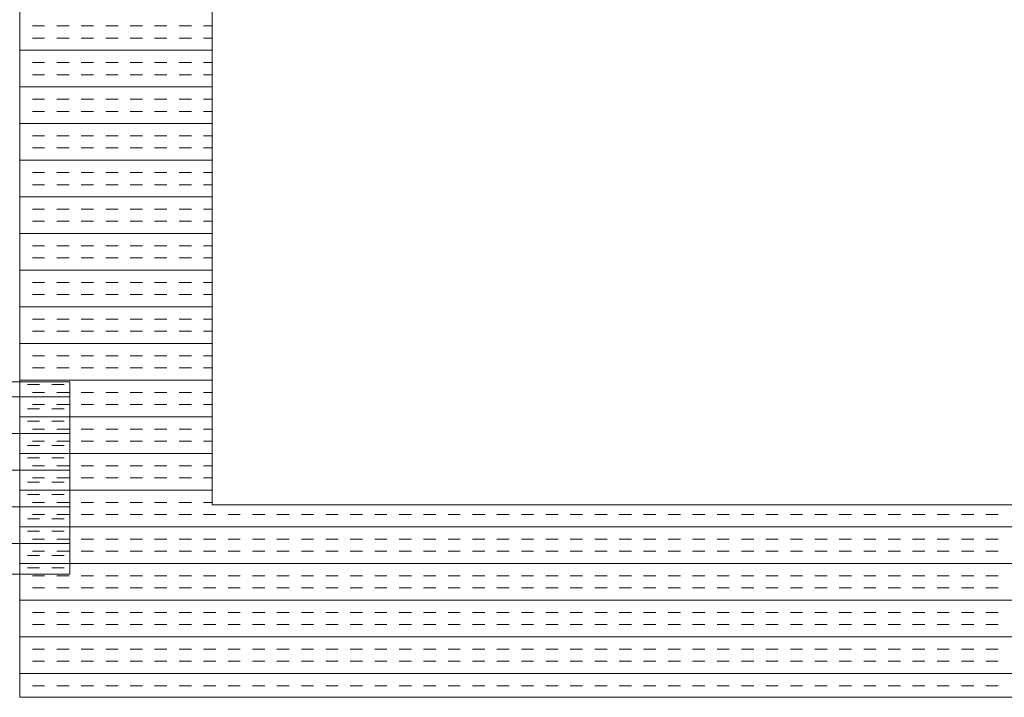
# Model space of a CAD drawing. Extents: x 3940905 to 4145695, y 925352 to 1109797.
# Tile 599 of 656: x 4013860 to 4014116, y 1099952 to 1100128. Entities that reach past the tile are written whole.
import ezdxf

# ---------------------------------------------------------------- set-up
doc = ezdxf.new("R2010")
doc.units = 0
doc.header["$LTSCALE"] = 750
doc.header["$MEASUREMENT"] = 0
doc.layers.add('CKD Equipments', color=252, linetype='CONTINUOUS', lineweight=0)

msp = doc.modelspace()

# ---------------------------------------------------------------- linework, layer by layer
at = {"layer": 'CKD Equipments'}
for p, q in [((4013860.36, 1100651.64), (4013860.36, 1099951.64)), ((4013910.36, 1100601.64), (4013910.36, 1100001.64)), ((4013873.36, 1100033.64), (4013273.36, 1100033.64)), ((4013873.36, 1099983.64), (4013873.36, 1100033.64)), ((4013910.36, 1100001.64), (4014628.36, 1100001.64)), ((4013273.36, 1099983.64), (4013873.36, 1099983.64)), ((4013860.36, 1099951.64), (4014678.36, 1099951.64))]:
    msp.add_line(p, q, dxfattribs=at)
at = {"layer": 'CKD Equipments', "color": 4, "linetype": 'Continuous'}
for p, q in [((4013860.49, 1100126.11), (4013860.36, 1100126.11)), ((4013866.84, 1100126.11), (4013863.66, 1100126.11)), ((4013873.19, 1100126.11), (4013870.01, 1100126.11)), ((4013879.54, 1100126.11), (4013876.36, 1100126.11)), ((4013885.89, 1100126.11), (4013882.71, 1100126.11)), ((4013892.24, 1100126.11), (4013889.06, 1100126.11)), ((4013898.59, 1100126.11), (4013895.41, 1100126.11)), ((4013904.94, 1100126.11), (4013901.76, 1100126.11)), ((4013910.36, 1100126.11), (4013908.11, 1100126.11)), ((4013860.49, 1100122.93), (4013860.36, 1100122.93)), ((4013866.84, 1100122.93), (4013863.66, 1100122.93)), ((4013873.19, 1100122.93), (4013870.01, 1100122.93)), ((4013879.54, 1100122.93), (4013876.36, 1100122.93)), ((4013885.89, 1100122.93), (4013882.71, 1100122.93)), ((4013892.24, 1100122.93), (4013889.06, 1100122.93)), ((4013898.59, 1100122.93), (4013895.41, 1100122.93)), ((4013904.94, 1100122.93), (4013901.76, 1100122.93)), ((4013910.36, 1100122.93), (4013908.11, 1100122.93)), ((4013910.36, 1100119.76), (4013860.36, 1100119.76)), ((4013860.49, 1100116.58), (4013860.36, 1100116.58)), ((4013866.84, 1100116.58), (4013863.66, 1100116.58)), ((4013873.19, 1100116.58), (4013870.01, 1100116.58)), ((4013879.54, 1100116.58), (4013876.36, 1100116.58)), ((4013885.89, 1100116.58), (4013882.71, 1100116.58)), ((4013892.24, 1100116.58), (4013889.06, 1100116.58)), ((4013898.59, 1100116.58), (4013895.41, 1100116.58)), ((4013904.94, 1100116.58), (4013901.76, 1100116.58)), ((4013910.36, 1100116.58), (4013908.11, 1100116.58)), ((4013860.49, 1100113.41), (4013860.36, 1100113.41)), ((4013866.84, 1100113.41), (4013863.66, 1100113.41)), ((4013873.19, 1100113.41), (4013870.01, 1100113.41)), ((4013879.54, 1100113.41), (4013876.36, 1100113.41)), ((4013885.89, 1100113.41), (4013882.71, 1100113.41)), ((4013892.24, 1100113.41), (4013889.06, 1100113.41)), ((4013898.59, 1100113.41), (4013895.41, 1100113.41)), ((4013904.94, 1100113.41), (4013901.76, 1100113.41)), ((4013910.36, 1100113.41), (4013908.11, 1100113.41)), ((4013910.36, 1100110.23), (4013860.36, 1100110.23)), ((4013860.49, 1100107.06), (4013860.36, 1100107.06)), ((4013866.84, 1100107.06), (4013863.66, 1100107.06)), ((4013873.19, 1100107.06), (4013870.01, 1100107.06)), ((4013879.54, 1100107.06), (4013876.36, 1100107.06)), ((4013885.89, 1100107.06), (4013882.71, 1100107.06)), ((4013892.24, 1100107.06), (4013889.06, 1100107.06)), ((4013898.59, 1100107.06), (4013895.41, 1100107.06)), ((4013904.94, 1100107.06), (4013901.76, 1100107.06)), ((4013910.36, 1100107.06), (4013908.11, 1100107.06)), ((4013860.49, 1100103.88), (4013860.36, 1100103.88)), ((4013866.84, 1100103.88), (4013863.66, 1100103.88)), ((4013873.19, 1100103.88), (4013870.01, 1100103.88)), ((4013879.54, 1100103.88), (4013876.36, 1100103.88)), ((4013885.89, 1100103.88), (4013882.71, 1100103.88)), ((4013892.24, 1100103.88), (4013889.06, 1100103.88)), ((4013898.59, 1100103.88), (4013895.41, 1100103.88)), ((4013904.94, 1100103.88), (4013901.76, 1100103.88)), ((4013910.36, 1100103.88), (4013908.11, 1100103.88)), ((4013910.36, 1100100.71), (4013860.36, 1100100.71)), ((4013860.49, 1100097.53), (4013860.36, 1100097.53)), ((4013866.84, 1100097.53), (4013863.66, 1100097.53)), ((4013873.19, 1100097.53), (4013870.01, 1100097.53)), ((4013879.54, 1100097.53), (4013876.36, 1100097.53)), ((4013885.89, 1100097.53), (4013882.71, 1100097.53)), ((4013892.24, 1100097.53), (4013889.06, 1100097.53)), ((4013898.59, 1100097.53), (4013895.41, 1100097.53)), ((4013904.94, 1100097.53), (4013901.76, 1100097.53)), ((4013910.36, 1100097.53), (4013908.11, 1100097.53)), ((4013860.49, 1100094.36), (4013860.36, 1100094.36)), ((4013866.84, 1100094.36), (4013863.66, 1100094.36)), ((4013873.19, 1100094.36), (4013870.01, 1100094.36)), ((4013879.54, 1100094.36), (4013876.36, 1100094.36)), ((4013885.89, 1100094.36), (4013882.71, 1100094.36)), ((4013892.24, 1100094.36), (4013889.06, 1100094.36)), ((4013898.59, 1100094.36), (4013895.41, 1100094.36)), ((4013904.94, 1100094.36), (4013901.76, 1100094.36)), ((4013910.36, 1100094.36), (4013908.11, 1100094.36)), ((4013910.36, 1100091.18), (4013860.36, 1100091.18)), ((4013860.49, 1100088.01), (4013860.36, 1100088.01)), ((4013866.84, 1100088.01), (4013863.66, 1100088.01)), ((4013873.19, 1100088.01), (4013870.01, 1100088.01)), ((4013879.54, 1100088.01), (4013876.36, 1100088.01)), ((4013885.89, 1100088.01), (4013882.71, 1100088.01)), ((4013892.24, 1100088.01), (4013889.06, 1100088.01)), ((4013898.59, 1100088.01), (4013895.41, 1100088.01)), ((4013904.94, 1100088.01), (4013901.76, 1100088.01)), ((4013910.36, 1100088.01), (4013908.11, 1100088.01)), ((4013860.49, 1100084.83), (4013860.36, 1100084.83)), ((4013866.84, 1100084.83), (4013863.66, 1100084.83)), ((4013873.19, 1100084.83), (4013870.01, 1100084.83)), ((4013879.54, 1100084.83), (4013876.36, 1100084.83)), ((4013885.89, 1100084.83), (4013882.71, 1100084.83)), ((4013892.24, 1100084.83), (4013889.06, 1100084.83)), ((4013898.59, 1100084.83), (4013895.41, 1100084.83)), ((4013904.94, 1100084.83), (4013901.76, 1100084.83)), ((4013910.36, 1100084.83), (4013908.11, 1100084.83)), ((4013910.36, 1100081.66), (4013860.36, 1100081.66)), ((4013860.49, 1100078.48), (4013860.36, 1100078.48)), ((4013866.84, 1100078.48), (4013863.66, 1100078.48)), ((4013873.19, 1100078.48), (4013870.01, 1100078.48)), ((4013879.54, 1100078.48), (4013876.36, 1100078.48)), ((4013885.89, 1100078.48), (4013882.71, 1100078.48)), ((4013892.24, 1100078.48), (4013889.06, 1100078.48)), ((4013898.59, 1100078.48), (4013895.41, 1100078.48)), ((4013904.94, 1100078.48), (4013901.76, 1100078.48)), ((4013910.36, 1100078.48), (4013908.11, 1100078.48)), ((4013860.49, 1100075.31), (4013860.36, 1100075.31)), ((4013866.84, 1100075.31), (4013863.66, 1100075.31)), ((4013873.19, 1100075.31), (4013870.01, 1100075.31)), ((4013879.54, 1100075.31), (4013876.36, 1100075.31)), ((4013885.89, 1100075.31), (4013882.71, 1100075.31)), ((4013892.24, 1100075.31), (4013889.06, 1100075.31)), ((4013898.59, 1100075.31), (4013895.41, 1100075.31)), ((4013904.94, 1100075.31), (4013901.76, 1100075.31)), ((4013910.36, 1100075.31), (4013908.11, 1100075.31)), ((4013910.36, 1100072.13), (4013860.36, 1100072.13)), ((4013860.49, 1100068.96), (4013860.36, 1100068.96)), ((4013866.84, 1100068.96), (4013863.66, 1100068.96)), ((4013873.19, 1100068.96), (4013870.01, 1100068.96)), ((4013879.54, 1100068.96), (4013876.36, 1100068.96)), ((4013885.89, 1100068.96), (4013882.71, 1100068.96)), ((4013892.24, 1100068.96), (4013889.06, 1100068.96)), ((4013898.59, 1100068.96), (4013895.41, 1100068.96)), ((4013904.94, 1100068.96), (4013901.76, 1100068.96)), ((4013910.36, 1100068.96), (4013908.11, 1100068.96)), ((4013860.49, 1100065.78), (4013860.36, 1100065.78)), ((4013866.84, 1100065.78), (4013863.66, 1100065.78)), ((4013873.19, 1100065.78), (4013870.01, 1100065.78)), ((4013879.54, 1100065.78), (4013876.36, 1100065.78)), ((4013885.89, 1100065.78), (4013882.71, 1100065.78)), ((4013892.24, 1100065.78), (4013889.06, 1100065.78)), ((4013898.59, 1100065.78), (4013895.41, 1100065.78)), ((4013904.94, 1100065.78), (4013901.76, 1100065.78)), ((4013910.36, 1100065.78), (4013908.11, 1100065.78)), ((4013910.36, 1100062.61), (4013860.36, 1100062.61)), ((4013860.49, 1100059.43), (4013860.36, 1100059.43)), ((4013866.84, 1100059.43), (4013863.66, 1100059.43)), ((4013873.19, 1100059.43), (4013870.01, 1100059.43)), ((4013879.54, 1100059.43), (4013876.36, 1100059.43)), ((4013885.89, 1100059.43), (4013882.71, 1100059.43)), ((4013892.24, 1100059.43), (4013889.06, 1100059.43)), ((4013898.59, 1100059.43), (4013895.41, 1100059.43)), ((4013904.94, 1100059.43), (4013901.76, 1100059.43)), ((4013910.36, 1100059.43), (4013908.11, 1100059.43)), ((4013860.49, 1100056.26), (4013860.36, 1100056.26)), ((4013866.84, 1100056.26), (4013863.66, 1100056.26)), ((4013873.19, 1100056.26), (4013870.01, 1100056.26)), ((4013879.54, 1100056.26), (4013876.36, 1100056.26)), ((4013885.89, 1100056.26), (4013882.71, 1100056.26)), ((4013892.24, 1100056.26), (4013889.06, 1100056.26)), ((4013898.59, 1100056.26), (4013895.41, 1100056.26)), ((4013904.94, 1100056.26), (4013901.76, 1100056.26)), ((4013910.36, 1100056.26), (4013908.11, 1100056.26)), ((4013910.36, 1100053.08), (4013860.36, 1100053.08)), ((4013860.49, 1100049.91), (4013860.36, 1100049.91)), ((4013866.84, 1100049.91), (4013863.66, 1100049.91)), ((4013873.19, 1100049.91), (4013870.01, 1100049.91)), ((4013879.54, 1100049.91), (4013876.36, 1100049.91)), ((4013885.89, 1100049.91), (4013882.71, 1100049.91)), ((4013892.24, 1100049.91), (4013889.06, 1100049.91)), ((4013898.59, 1100049.91), (4013895.41, 1100049.91)), ((4013904.94, 1100049.91), (4013901.76, 1100049.91)), ((4013910.36, 1100049.91), (4013908.11, 1100049.91)), ((4013860.49, 1100046.73), (4013860.36, 1100046.73)), ((4013866.84, 1100046.73), (4013863.66, 1100046.73)), ((4013873.19, 1100046.73), (4013870.01, 1100046.73)), ((4013879.54, 1100046.73), (4013876.36, 1100046.73)), ((4013885.89, 1100046.73), (4013882.71, 1100046.73)), ((4013892.24, 1100046.73), (4013889.06, 1100046.73)), ((4013898.59, 1100046.73), (4013895.41, 1100046.73)), ((4013904.94, 1100046.73), (4013901.76, 1100046.73)), ((4013910.36, 1100046.73), (4013908.11, 1100046.73)), ((4013910.36, 1100043.56), (4013860.36, 1100043.56)), ((4013860.49, 1100040.38), (4013860.36, 1100040.38)), ((4013866.84, 1100040.38), (4013863.66, 1100040.38)), ((4013873.19, 1100040.38), (4013870.01, 1100040.38)), ((4013879.54, 1100040.38), (4013876.36, 1100040.38)), ((4013885.89, 1100040.38), (4013882.71, 1100040.38)), ((4013892.24, 1100040.38), (4013889.06, 1100040.38)), ((4013898.59, 1100040.38), (4013895.41, 1100040.38)), ((4013904.94, 1100040.38), (4013901.76, 1100040.38)), ((4013910.36, 1100040.38), (4013908.11, 1100040.38)), ((4013860.49, 1100037.21), (4013860.36, 1100037.21)), ((4013866.84, 1100037.21), (4013863.66, 1100037.21)), ((4013873.19, 1100037.21), (4013870.01, 1100037.21)), ((4013879.54, 1100037.21), (4013876.36, 1100037.21)), ((4013885.89, 1100037.21), (4013882.71, 1100037.21)), ((4013892.24, 1100037.21), (4013889.06, 1100037.21)), ((4013898.59, 1100037.21), (4013895.41, 1100037.21)), ((4013904.94, 1100037.21), (4013901.76, 1100037.21)), ((4013910.36, 1100037.21), (4013908.11, 1100037.21)), ((4013910.36, 1100034.03), (4013860.36, 1100034.03)), ((4013860.49, 1100030.86), (4013860.36, 1100030.86)), ((4013865.54, 1100032.91), (4013862.36, 1100032.91)), ((4013866.84, 1100030.86), (4013863.66, 1100030.86)), ((4013871.89, 1100032.91), (4013868.71, 1100032.91)), ((4013873.19, 1100030.86), (4013870.01, 1100030.86)), ((4013879.54, 1100030.86), (4013876.36, 1100030.86)), ((4013885.89, 1100030.86), (4013882.71, 1100030.86)), ((4013892.24, 1100030.86), (4013889.06, 1100030.86)), ((4013898.59, 1100030.86), (4013895.41, 1100030.86)), ((4013904.94, 1100030.86), (4013901.76, 1100030.86)), ((4013910.36, 1100030.86), (4013908.11, 1100030.86)), ((4013873.36, 1100029.73), (4013273.36, 1100029.73)), ((4013860.49, 1100027.68), (4013860.36, 1100027.68)), ((4013865.54, 1100026.56), (4013862.36, 1100026.56)), ((4013866.84, 1100027.68), (4013863.66, 1100027.68)), ((4013871.89, 1100026.56), (4013868.71, 1100026.56)), ((4013873.19, 1100027.68), (4013870.01, 1100027.68)), ((4013879.54, 1100027.68), (4013876.36, 1100027.68)), ((4013885.89, 1100027.68), (4013882.71, 1100027.68)), ((4013892.24, 1100027.68), (4013889.06, 1100027.68)), ((4013898.59, 1100027.68), (4013895.41, 1100027.68)), ((4013904.94, 1100027.68), (4013901.76, 1100027.68)), ((4013910.36, 1100027.68), (4013908.11, 1100027.68)), ((4013910.36, 1100024.51), (4013860.36, 1100024.51)), ((4013865.54, 1100023.38), (4013862.36, 1100023.38)), ((4013871.89, 1100023.38), (4013868.71, 1100023.38)), ((4013860.49, 1100021.33), (4013860.36, 1100021.33)), ((4013866.84, 1100021.33), (4013863.66, 1100021.33)), ((4013873.19, 1100021.33), (4013870.01, 1100021.33)), ((4013879.54, 1100021.33), (4013876.36, 1100021.33)), ((4013885.89, 1100021.33), (4013882.71, 1100021.33)), ((4013892.24, 1100021.33), (4013889.06, 1100021.33)), ((4013898.59, 1100021.33), (4013895.41, 1100021.33)), ((4013904.94, 1100021.33), (4013901.76, 1100021.33)), ((4013910.36, 1100021.33), (4013908.11, 1100021.33)), ((4013873.36, 1100020.21), (4013273.36, 1100020.21)), ((4013860.49, 1100018.16), (4013860.36, 1100018.16)), ((4013866.84, 1100018.16), (4013863.66, 1100018.16)), ((4013873.19, 1100018.16), (4013870.01, 1100018.16)), ((4013879.54, 1100018.16), (4013876.36, 1100018.16)), ((4013885.89, 1100018.16), (4013882.71, 1100018.16)), ((4013892.24, 1100018.16), (4013889.06, 1100018.16)), ((4013898.59, 1100018.16), (4013895.41, 1100018.16)), ((4013904.94, 1100018.16), (4013901.76, 1100018.16)), ((4013910.36, 1100018.16), (4013908.11, 1100018.16)), ((4013865.54, 1100017.03), (4013862.36, 1100017.03)), ((4013871.89, 1100017.03), (4013868.71, 1100017.03)), ((4013910.36, 1100014.98), (4013860.36, 1100014.98)), ((4013865.54, 1100013.86), (4013862.36, 1100013.86)), ((4013871.89, 1100013.86), (4013868.71, 1100013.86)), ((4013873.36, 1100010.68), (4013273.36, 1100010.68)), ((4013860.49, 1100011.81), (4013860.36, 1100011.81)), ((4013866.84, 1100011.81), (4013863.66, 1100011.81)), ((4013873.19, 1100011.81), (4013870.01, 1100011.81)), ((4013879.54, 1100011.81), (4013876.36, 1100011.81)), ((4013885.89, 1100011.81), (4013882.71, 1100011.81)), ((4013892.24, 1100011.81), (4013889.06, 1100011.81)), ((4013898.59, 1100011.81), (4013895.41, 1100011.81)), ((4013904.94, 1100011.81), (4013901.76, 1100011.81)), ((4013910.36, 1100011.81), (4013908.11, 1100011.81)), ((4013860.49, 1100008.63), (4013860.36, 1100008.63)), ((4013866.84, 1100008.63), (4013863.66, 1100008.63)), ((4013873.19, 1100008.63), (4013870.01, 1100008.63)), ((4013879.54, 1100008.63), (4013876.36, 1100008.63)), ((4013885.89, 1100008.63), (4013882.71, 1100008.63)), ((4013892.24, 1100008.63), (4013889.06, 1100008.63)), ((4013898.59, 1100008.63), (4013895.41, 1100008.63)), ((4013904.94, 1100008.63), (4013901.76, 1100008.63)), ((4013910.36, 1100008.63), (4013908.11, 1100008.63)), ((4013910.36, 1100005.46), (4013860.36, 1100005.46)), ((4013865.54, 1100007.51), (4013862.36, 1100007.51)), ((4013871.89, 1100007.51), (4013868.71, 1100007.51)), ((4013865.54, 1100004.33), (4013862.36, 1100004.33)), ((4013871.89, 1100004.33), (4013868.71, 1100004.33)), ((4013873.36, 1100001.16), (4013273.36, 1100001.16)), ((4013860.49, 1100002.28), (4013860.36, 1100002.28)), ((4013866.84, 1100002.28), (4013863.66, 1100002.28)), ((4013873.19, 1100002.28), (4013870.01, 1100002.28)), ((4013879.54, 1100002.28), (4013876.36, 1100002.28)), ((4013885.89, 1100002.28), (4013882.71, 1100002.28)), ((4013892.24, 1100002.28), (4013889.06, 1100002.28)), ((4013898.59, 1100002.28), (4013895.41, 1100002.28)), ((4013904.94, 1100002.28), (4013901.76, 1100002.28)), ((4013910.36, 1100002.28), (4013908.11, 1100002.28)), ((4013860.49, 1099999.11), (4013860.36, 1099999.11)), ((4013865.54, 1099997.98), (4013862.36, 1099997.98)), ((4013866.84, 1099999.11), (4013863.66, 1099999.11)), ((4013871.89, 1099997.98), (4013868.71, 1099997.98)), ((4013873.19, 1099999.11), (4013870.01, 1099999.11)), ((4013879.54, 1099999.11), (4013876.36, 1099999.11)), ((4013885.89, 1099999.11), (4013882.71, 1099999.11)), ((4013892.24, 1099999.11), (4013889.06, 1099999.11)), ((4013898.59, 1099999.11), (4013895.41, 1099999.11)), ((4013904.94, 1099999.11), (4013901.76, 1099999.11)), ((4013911.29, 1099999.11), (4013908.11, 1099999.11)), ((4013917.64, 1099999.11), (4013914.46, 1099999.11)), ((4013923.99, 1099999.11), (4013920.81, 1099999.11)), ((4013930.34, 1099999.11), (4013927.16, 1099999.11)), ((4013936.69, 1099999.11), (4013933.51, 1099999.11)), ((4013943.04, 1099999.11), (4013939.86, 1099999.11)), ((4013949.39, 1099999.11), (4013946.21, 1099999.11)), ((4013955.74, 1099999.11), (4013952.56, 1099999.11)), ((4013962.09, 1099999.11), (4013958.91, 1099999.11)), ((4013968.44, 1099999.11), (4013965.26, 1099999.11)), ((4013974.79, 1099999.11), (4013971.61, 1099999.11)), ((4013981.14, 1099999.11), (4013977.96, 1099999.11)), ((4013987.49, 1099999.11), (4013984.31, 1099999.11)), ((4013993.84, 1099999.11), (4013990.66, 1099999.11)), ((4014000.19, 1099999.11), (4013997.01, 1099999.11)), ((4014006.54, 1099999.11), (4014003.36, 1099999.11)), ((4014012.89, 1099999.11), (4014009.71, 1099999.11)), ((4014019.24, 1099999.11), (4014016.06, 1099999.11)), ((4014025.59, 1099999.11), (4014022.41, 1099999.11)), ((4014031.94, 1099999.11), (4014028.76, 1099999.11)), ((4014038.29, 1099999.11), (4014035.11, 1099999.11)), ((4014044.64, 1099999.11), (4014041.46, 1099999.11)), ((4014050.99, 1099999.11), (4014047.81, 1099999.11)), ((4014057.34, 1099999.11), (4014054.16, 1099999.11)), ((4014063.69, 1099999.11), (4014060.51, 1099999.11)), ((4014070.04, 1099999.11), (4014066.86, 1099999.11)), ((4014076.39, 1099999.11), (4014073.21, 1099999.11)), ((4014082.74, 1099999.11), (4014079.56, 1099999.11)), ((4014089.09, 1099999.11), (4014085.91, 1099999.11)), ((4014095.44, 1099999.11), (4014092.26, 1099999.11)), ((4014101.79, 1099999.11), (4014098.61, 1099999.11)), ((4014108.14, 1099999.11), (4014104.96, 1099999.11)), ((4014114.49, 1099999.11), (4014111.31, 1099999.11)), ((4014678.36, 1099995.93), (4013860.36, 1099995.93)), ((4013860.49, 1099992.76), (4013860.36, 1099992.76)), ((4013865.54, 1099994.81), (4013862.36, 1099994.81)), ((4013866.84, 1099992.76), (4013863.66, 1099992.76)), ((4013871.89, 1099994.81), (4013868.71, 1099994.81)), ((4013873.19, 1099992.76), (4013870.01, 1099992.76)), ((4013879.54, 1099992.76), (4013876.36, 1099992.76)), ((4013885.89, 1099992.76), (4013882.71, 1099992.76)), ((4013892.24, 1099992.76), (4013889.06, 1099992.76)), ((4013898.59, 1099992.76), (4013895.41, 1099992.76)), ((4013904.94, 1099992.76), (4013901.76, 1099992.76)), ((4013911.29, 1099992.76), (4013908.11, 1099992.76)), ((4013917.64, 1099992.76), (4013914.46, 1099992.76)), ((4013923.99, 1099992.76), (4013920.81, 1099992.76)), ((4013930.34, 1099992.76), (4013927.16, 1099992.76)), ((4013936.69, 1099992.76), (4013933.51, 1099992.76)), ((4013943.04, 1099992.76), (4013939.86, 1099992.76)), ((4013949.39, 1099992.76), (4013946.21, 1099992.76)), ((4013955.74, 1099992.76), (4013952.56, 1099992.76)), ((4013962.09, 1099992.76), (4013958.91, 1099992.76)), ((4013968.44, 1099992.76), (4013965.26, 1099992.76)), ((4013974.79, 1099992.76), (4013971.61, 1099992.76)), ((4013981.14, 1099992.76), (4013977.96, 1099992.76)), ((4013987.49, 1099992.76), (4013984.31, 1099992.76)), ((4013993.84, 1099992.76), (4013990.66, 1099992.76)), ((4014000.19, 1099992.76), (4013997.01, 1099992.76)), ((4014006.54, 1099992.76), (4014003.36, 1099992.76)), ((4014012.89, 1099992.76), (4014009.71, 1099992.76)), ((4014019.24, 1099992.76), (4014016.06, 1099992.76)), ((4014025.59, 1099992.76), (4014022.41, 1099992.76)), ((4014031.94, 1099992.76), (4014028.76, 1099992.76)), ((4014038.29, 1099992.76), (4014035.11, 1099992.76)), ((4014044.64, 1099992.76), (4014041.46, 1099992.76)), ((4014050.99, 1099992.76), (4014047.81, 1099992.76)), ((4014057.34, 1099992.76), (4014054.16, 1099992.76)), ((4014063.69, 1099992.76), (4014060.51, 1099992.76)), ((4014070.04, 1099992.76), (4014066.86, 1099992.76)), ((4014076.39, 1099992.76), (4014073.21, 1099992.76)), ((4014082.74, 1099992.76), (4014079.56, 1099992.76)), ((4014089.09, 1099992.76), (4014085.91, 1099992.76)), ((4014095.44, 1099992.76), (4014092.26, 1099992.76)), ((4014101.79, 1099992.76), (4014098.61, 1099992.76)), ((4014108.14, 1099992.76), (4014104.96, 1099992.76)), ((4014114.49, 1099992.76), (4014111.31, 1099992.76)), ((4013873.36, 1099991.63), (4013273.36, 1099991.63)), ((4013860.49, 1099989.58), (4013860.36, 1099989.58)), ((4013865.54, 1099988.46), (4013862.36, 1099988.46)), ((4013866.84, 1099989.58), (4013863.66, 1099989.58)), ((4013871.89, 1099988.46), (4013868.71, 1099988.46)), ((4013873.19, 1099989.58), (4013870.01, 1099989.58)), ((4013879.54, 1099989.58), (4013876.36, 1099989.58)), ((4013885.89, 1099989.58), (4013882.71, 1099989.58)), ((4013892.24, 1099989.58), (4013889.06, 1099989.58)), ((4013898.59, 1099989.58), (4013895.41, 1099989.58)), ((4013904.94, 1099989.58), (4013901.76, 1099989.58)), ((4013911.29, 1099989.58), (4013908.11, 1099989.58)), ((4013917.64, 1099989.58), (4013914.46, 1099989.58)), ((4013923.99, 1099989.58), (4013920.81, 1099989.58)), ((4013930.34, 1099989.58), (4013927.16, 1099989.58)), ((4013936.69, 1099989.58), (4013933.51, 1099989.58)), ((4013943.04, 1099989.58), (4013939.86, 1099989.58)), ((4013949.39, 1099989.58), (4013946.21, 1099989.58)), ((4013955.74, 1099989.58), (4013952.56, 1099989.58)), ((4013962.09, 1099989.58), (4013958.91, 1099989.58)), ((4013968.44, 1099989.58), (4013965.26, 1099989.58)), ((4013974.79, 1099989.58), (4013971.61, 1099989.58)), ((4013981.14, 1099989.58), (4013977.96, 1099989.58)), ((4013987.49, 1099989.58), (4013984.31, 1099989.58)), ((4013993.84, 1099989.58), (4013990.66, 1099989.58)), ((4014000.19, 1099989.58), (4013997.01, 1099989.58)), ((4014006.54, 1099989.58), (4014003.36, 1099989.58)), ((4014012.89, 1099989.58), (4014009.71, 1099989.58)), ((4014019.24, 1099989.58), (4014016.06, 1099989.58)), ((4014025.59, 1099989.58), (4014022.41, 1099989.58)), ((4014031.94, 1099989.58), (4014028.76, 1099989.58)), ((4014038.29, 1099989.58), (4014035.11, 1099989.58)), ((4014044.64, 1099989.58), (4014041.46, 1099989.58)), ((4014050.99, 1099989.58), (4014047.81, 1099989.58)), ((4014057.34, 1099989.58), (4014054.16, 1099989.58)), ((4014063.69, 1099989.58), (4014060.51, 1099989.58)), ((4014070.04, 1099989.58), (4014066.86, 1099989.58)), ((4014076.39, 1099989.58), (4014073.21, 1099989.58)), ((4014082.74, 1099989.58), (4014079.56, 1099989.58)), ((4014089.09, 1099989.58), (4014085.91, 1099989.58)), ((4014095.44, 1099989.58), (4014092.26, 1099989.58)), ((4014101.79, 1099989.58), (4014098.61, 1099989.58)), ((4014108.14, 1099989.58), (4014104.96, 1099989.58)), ((4014114.49, 1099989.58), (4014111.31, 1099989.58)), ((4014678.36, 1099986.41), (4013860.36, 1099986.41)), ((4013865.54, 1099985.28), (4013862.36, 1099985.28)), ((4013871.89, 1099985.28), (4013868.71, 1099985.28)), ((4013860.49, 1099983.23), (4013860.36, 1099983.23)), ((4013866.84, 1099983.23), (4013863.66, 1099983.23)), ((4013873.19, 1099983.23), (4013870.01, 1099983.23)), ((4013879.54, 1099983.23), (4013876.36, 1099983.23)), ((4013885.89, 1099983.23), (4013882.71, 1099983.23)), ((4013892.24, 1099983.23), (4013889.06, 1099983.23)), ((4013898.59, 1099983.23), (4013895.41, 1099983.23)), ((4013904.94, 1099983.23), (4013901.76, 1099983.23)), ((4013911.29, 1099983.23), (4013908.11, 1099983.23)), ((4013917.64, 1099983.23), (4013914.46, 1099983.23)), ((4013923.99, 1099983.23), (4013920.81, 1099983.23)), ((4013930.34, 1099983.23), (4013927.16, 1099983.23)), ((4013936.69, 1099983.23), (4013933.51, 1099983.23)), ((4013943.04, 1099983.23), (4013939.86, 1099983.23)), ((4013949.39, 1099983.23), (4013946.21, 1099983.23)), ((4013955.74, 1099983.23), (4013952.56, 1099983.23)), ((4013962.09, 1099983.23), (4013958.91, 1099983.23)), ((4013968.44, 1099983.23), (4013965.26, 1099983.23)), ((4013974.79, 1099983.23), (4013971.61, 1099983.23)), ((4013981.14, 1099983.23), (4013977.96, 1099983.23)), ((4013987.49, 1099983.23), (4013984.31, 1099983.23)), ((4013993.84, 1099983.23), (4013990.66, 1099983.23)), ((4014000.19, 1099983.23), (4013997.01, 1099983.23)), ((4014006.54, 1099983.23), (4014003.36, 1099983.23)), ((4014012.89, 1099983.23), (4014009.71, 1099983.23)), ((4014019.24, 1099983.23), (4014016.06, 1099983.23)), ((4014025.59, 1099983.23), (4014022.41, 1099983.23)), ((4014031.94, 1099983.23), (4014028.76, 1099983.23)), ((4014038.29, 1099983.23), (4014035.11, 1099983.23)), ((4014044.64, 1099983.23), (4014041.46, 1099983.23)), ((4014050.99, 1099983.23), (4014047.81, 1099983.23)), ((4014057.34, 1099983.23), (4014054.16, 1099983.23)), ((4014063.69, 1099983.23), (4014060.51, 1099983.23)), ((4014070.04, 1099983.23), (4014066.86, 1099983.23)), ((4014076.39, 1099983.23), (4014073.21, 1099983.23)), ((4014082.74, 1099983.23), (4014079.56, 1099983.23)), ((4014089.09, 1099983.23), (4014085.91, 1099983.23)), ((4014095.44, 1099983.23), (4014092.26, 1099983.23)), ((4014101.79, 1099983.23), (4014098.61, 1099983.23)), ((4014108.14, 1099983.23), (4014104.96, 1099983.23)), ((4014114.49, 1099983.23), (4014111.31, 1099983.23)), ((4013860.49, 1099980.06), (4013860.36, 1099980.06)), ((4013866.84, 1099980.06), (4013863.66, 1099980.06)), ((4013873.19, 1099980.06), (4013870.01, 1099980.06)), ((4013879.54, 1099980.06), (4013876.36, 1099980.06)), ((4013885.89, 1099980.06), (4013882.71, 1099980.06)), ((4013892.24, 1099980.06), (4013889.06, 1099980.06)), ((4013898.59, 1099980.06), (4013895.41, 1099980.06)), ((4013904.94, 1099980.06), (4013901.76, 1099980.06)), ((4013911.29, 1099980.06), (4013908.11, 1099980.06)), ((4013917.64, 1099980.06), (4013914.46, 1099980.06)), ((4013923.99, 1099980.06), (4013920.81, 1099980.06)), ((4013930.34, 1099980.06), (4013927.16, 1099980.06)), ((4013936.69, 1099980.06), (4013933.51, 1099980.06)), ((4013943.04, 1099980.06), (4013939.86, 1099980.06)), ((4013949.39, 1099980.06), (4013946.21, 1099980.06)), ((4013955.74, 1099980.06), (4013952.56, 1099980.06)), ((4013962.09, 1099980.06), (4013958.91, 1099980.06)), ((4013968.44, 1099980.06), (4013965.26, 1099980.06)), ((4013974.79, 1099980.06), (4013971.61, 1099980.06)), ((4013981.14, 1099980.06), (4013977.96, 1099980.06)), ((4013987.49, 1099980.06), (4013984.31, 1099980.06)), ((4013993.84, 1099980.06), (4013990.66, 1099980.06)), ((4014000.19, 1099980.06), (4013997.01, 1099980.06)), ((4014006.54, 1099980.06), (4014003.36, 1099980.06)), ((4014012.89, 1099980.06), (4014009.71, 1099980.06)), ((4014019.24, 1099980.06), (4014016.06, 1099980.06)), ((4014025.59, 1099980.06), (4014022.41, 1099980.06)), ((4014031.94, 1099980.06), (4014028.76, 1099980.06)), ((4014038.29, 1099980.06), (4014035.11, 1099980.06)), ((4014044.64, 1099980.06), (4014041.46, 1099980.06)), ((4014050.99, 1099980.06), (4014047.81, 1099980.06)), ((4014057.34, 1099980.06), (4014054.16, 1099980.06)), ((4014063.69, 1099980.06), (4014060.51, 1099980.06)), ((4014070.04, 1099980.06), (4014066.86, 1099980.06)), ((4014076.39, 1099980.06), (4014073.21, 1099980.06)), ((4014082.74, 1099980.06), (4014079.56, 1099980.06)), ((4014089.09, 1099980.06), (4014085.91, 1099980.06)), ((4014095.44, 1099980.06), (4014092.26, 1099980.06)), ((4014101.79, 1099980.06), (4014098.61, 1099980.06)), ((4014108.14, 1099980.06), (4014104.96, 1099980.06)), ((4014114.49, 1099980.06), (4014111.31, 1099980.06)), ((4014678.36, 1099976.88), (4013860.36, 1099976.88)), ((4013860.49, 1099973.71), (4013860.36, 1099973.71)), ((4013866.84, 1099973.71), (4013863.66, 1099973.71)), ((4013873.19, 1099973.71), (4013870.01, 1099973.71)), ((4013879.54, 1099973.71), (4013876.36, 1099973.71)), ((4013885.89, 1099973.71), (4013882.71, 1099973.71)), ((4013892.24, 1099973.71), (4013889.06, 1099973.71)), ((4013898.59, 1099973.71), (4013895.41, 1099973.71)), ((4013904.94, 1099973.71), (4013901.76, 1099973.71)), ((4013911.29, 1099973.71), (4013908.11, 1099973.71)), ((4013917.64, 1099973.71), (4013914.46, 1099973.71)), ((4013923.99, 1099973.71), (4013920.81, 1099973.71)), ((4013930.34, 1099973.71), (4013927.16, 1099973.71)), ((4013936.69, 1099973.71), (4013933.51, 1099973.71)), ((4013943.04, 1099973.71), (4013939.86, 1099973.71)), ((4013949.39, 1099973.71), (4013946.21, 1099973.71)), ((4013955.74, 1099973.71), (4013952.56, 1099973.71)), ((4013962.09, 1099973.71), (4013958.91, 1099973.71)), ((4013968.44, 1099973.71), (4013965.26, 1099973.71)), ((4013974.79, 1099973.71), (4013971.61, 1099973.71)), ((4013981.14, 1099973.71), (4013977.96, 1099973.71)), ((4013987.49, 1099973.71), (4013984.31, 1099973.71)), ((4013993.84, 1099973.71), (4013990.66, 1099973.71)), ((4014000.19, 1099973.71), (4013997.01, 1099973.71)), ((4014006.54, 1099973.71), (4014003.36, 1099973.71)), ((4014012.89, 1099973.71), (4014009.71, 1099973.71)), ((4014019.24, 1099973.71), (4014016.06, 1099973.71)), ((4014025.59, 1099973.71), (4014022.41, 1099973.71)), ((4014031.94, 1099973.71), (4014028.76, 1099973.71)), ((4014038.29, 1099973.71), (4014035.11, 1099973.71)), ((4014044.64, 1099973.71), (4014041.46, 1099973.71)), ((4014050.99, 1099973.71), (4014047.81, 1099973.71)), ((4014057.34, 1099973.71), (4014054.16, 1099973.71)), ((4014063.69, 1099973.71), (4014060.51, 1099973.71)), ((4014070.04, 1099973.71), (4014066.86, 1099973.71)), ((4014076.39, 1099973.71), (4014073.21, 1099973.71)), ((4014082.74, 1099973.71), (4014079.56, 1099973.71)), ((4014089.09, 1099973.71), (4014085.91, 1099973.71)), ((4014095.44, 1099973.71), (4014092.26, 1099973.71)), ((4014101.79, 1099973.71), (4014098.61, 1099973.71)), ((4014108.14, 1099973.71), (4014104.96, 1099973.71)), ((4014114.49, 1099973.71), (4014111.31, 1099973.71)), ((4013860.49, 1099970.53), (4013860.36, 1099970.53)), ((4013866.84, 1099970.53), (4013863.66, 1099970.53)), ((4013873.19, 1099970.53), (4013870.01, 1099970.53)), ((4013879.54, 1099970.53), (4013876.36, 1099970.53)), ((4013885.89, 1099970.53), (4013882.71, 1099970.53)), ((4013892.24, 1099970.53), (4013889.06, 1099970.53)), ((4013898.59, 1099970.53), (4013895.41, 1099970.53)), ((4013904.94, 1099970.53), (4013901.76, 1099970.53)), ((4013911.29, 1099970.53), (4013908.11, 1099970.53)), ((4013917.64, 1099970.53), (4013914.46, 1099970.53)), ((4013923.99, 1099970.53), (4013920.81, 1099970.53)), ((4013930.34, 1099970.53), (4013927.16, 1099970.53)), ((4013936.69, 1099970.53), (4013933.51, 1099970.53)), ((4013943.04, 1099970.53), (4013939.86, 1099970.53)), ((4013949.39, 1099970.53), (4013946.21, 1099970.53)), ((4013955.74, 1099970.53), (4013952.56, 1099970.53)), ((4013962.09, 1099970.53), (4013958.91, 1099970.53)), ((4013968.44, 1099970.53), (4013965.26, 1099970.53)), ((4013974.79, 1099970.53), (4013971.61, 1099970.53)), ((4013981.14, 1099970.53), (4013977.96, 1099970.53)), ((4013987.49, 1099970.53), (4013984.31, 1099970.53)), ((4013993.84, 1099970.53), (4013990.66, 1099970.53)), ((4014000.19, 1099970.53), (4013997.01, 1099970.53)), ((4014006.54, 1099970.53), (4014003.36, 1099970.53)), ((4014012.89, 1099970.53), (4014009.71, 1099970.53)), ((4014019.24, 1099970.53), (4014016.06, 1099970.53)), ((4014025.59, 1099970.53), (4014022.41, 1099970.53)), ((4014031.94, 1099970.53), (4014028.76, 1099970.53)), ((4014038.29, 1099970.53), (4014035.11, 1099970.53)), ((4014044.64, 1099970.53), (4014041.46, 1099970.53)), ((4014050.99, 1099970.53), (4014047.81, 1099970.53)), ((4014057.34, 1099970.53), (4014054.16, 1099970.53)), ((4014063.69, 1099970.53), (4014060.51, 1099970.53)), ((4014070.04, 1099970.53), (4014066.86, 1099970.53)), ((4014076.39, 1099970.53), (4014073.21, 1099970.53)), ((4014082.74, 1099970.53), (4014079.56, 1099970.53)), ((4014089.09, 1099970.53), (4014085.91, 1099970.53)), ((4014095.44, 1099970.53), (4014092.26, 1099970.53)), ((4014101.79, 1099970.53), (4014098.61, 1099970.53)), ((4014108.14, 1099970.53), (4014104.96, 1099970.53)), ((4014114.49, 1099970.53), (4014111.31, 1099970.53)), ((4014678.36, 1099967.36), (4013860.36, 1099967.36)), ((4013860.49, 1099964.18), (4013860.36, 1099964.18)), ((4013866.84, 1099964.18), (4013863.66, 1099964.18)), ((4013873.19, 1099964.18), (4013870.01, 1099964.18)), ((4013879.54, 1099964.18), (4013876.36, 1099964.18)), ((4013885.89, 1099964.18), (4013882.71, 1099964.18)), ((4013892.24, 1099964.18), (4013889.06, 1099964.18)), ((4013898.59, 1099964.18), (4013895.41, 1099964.18)), ((4013904.94, 1099964.18), (4013901.76, 1099964.18)), ((4013911.29, 1099964.18), (4013908.11, 1099964.18)), ((4013917.64, 1099964.18), (4013914.46, 1099964.18)), ((4013923.99, 1099964.18), (4013920.81, 1099964.18)), ((4013930.34, 1099964.18), (4013927.16, 1099964.18)), ((4013936.69, 1099964.18), (4013933.51, 1099964.18)), ((4013943.04, 1099964.18), (4013939.86, 1099964.18)), ((4013949.39, 1099964.18), (4013946.21, 1099964.18)), ((4013955.74, 1099964.18), (4013952.56, 1099964.18)), ((4013962.09, 1099964.18), (4013958.91, 1099964.18)), ((4013968.44, 1099964.18), (4013965.26, 1099964.18)), ((4013974.79, 1099964.18), (4013971.61, 1099964.18)), ((4013981.14, 1099964.18), (4013977.96, 1099964.18)), ((4013987.49, 1099964.18), (4013984.31, 1099964.18)), ((4013993.84, 1099964.18), (4013990.66, 1099964.18)), ((4014000.19, 1099964.18), (4013997.01, 1099964.18)), ((4014006.54, 1099964.18), (4014003.36, 1099964.18)), ((4014012.89, 1099964.18), (4014009.71, 1099964.18)), ((4014019.24, 1099964.18), (4014016.06, 1099964.18)), ((4014025.59, 1099964.18), (4014022.41, 1099964.18)), ((4014031.94, 1099964.18), (4014028.76, 1099964.18)), ((4014038.29, 1099964.18), (4014035.11, 1099964.18)), ((4014044.64, 1099964.18), (4014041.46, 1099964.18)), ((4014050.99, 1099964.18), (4014047.81, 1099964.18)), ((4014057.34, 1099964.18), (4014054.16, 1099964.18)), ((4014063.69, 1099964.18), (4014060.51, 1099964.18)), ((4014070.04, 1099964.18), (4014066.86, 1099964.18)), ((4014076.39, 1099964.18), (4014073.21, 1099964.18)), ((4014082.74, 1099964.18), (4014079.56, 1099964.18)), ((4014089.09, 1099964.18), (4014085.91, 1099964.18)), ((4014095.44, 1099964.18), (4014092.26, 1099964.18)), ((4014101.79, 1099964.18), (4014098.61, 1099964.18)), ((4014108.14, 1099964.18), (4014104.96, 1099964.18)), ((4014114.49, 1099964.18), (4014111.31, 1099964.18)), ((4013860.49, 1099961.01), (4013860.36, 1099961.01)), ((4013866.84, 1099961.01), (4013863.66, 1099961.01)), ((4013873.19, 1099961.01), (4013870.01, 1099961.01)), ((4013879.54, 1099961.01), (4013876.36, 1099961.01)), ((4013885.89, 1099961.01), (4013882.71, 1099961.01)), ((4013892.24, 1099961.01), (4013889.06, 1099961.01)), ((4013898.59, 1099961.01), (4013895.41, 1099961.01)), ((4013904.94, 1099961.01), (4013901.76, 1099961.01)), ((4013911.29, 1099961.01), (4013908.11, 1099961.01)), ((4013917.64, 1099961.01), (4013914.46, 1099961.01)), ((4013923.99, 1099961.01), (4013920.81, 1099961.01)), ((4013930.34, 1099961.01), (4013927.16, 1099961.01)), ((4013936.69, 1099961.01), (4013933.51, 1099961.01)), ((4013943.04, 1099961.01), (4013939.86, 1099961.01)), ((4013949.39, 1099961.01), (4013946.21, 1099961.01)), ((4013955.74, 1099961.01), (4013952.56, 1099961.01)), ((4013962.09, 1099961.01), (4013958.91, 1099961.01)), ((4013968.44, 1099961.01), (4013965.26, 1099961.01)), ((4013974.79, 1099961.01), (4013971.61, 1099961.01)), ((4013981.14, 1099961.01), (4013977.96, 1099961.01)), ((4013987.49, 1099961.01), (4013984.31, 1099961.01)), ((4013993.84, 1099961.01), (4013990.66, 1099961.01)), ((4014000.19, 1099961.01), (4013997.01, 1099961.01)), ((4014006.54, 1099961.01), (4014003.36, 1099961.01)), ((4014012.89, 1099961.01), (4014009.71, 1099961.01)), ((4014019.24, 1099961.01), (4014016.06, 1099961.01)), ((4014025.59, 1099961.01), (4014022.41, 1099961.01)), ((4014031.94, 1099961.01), (4014028.76, 1099961.01)), ((4014038.29, 1099961.01), (4014035.11, 1099961.01)), ((4014044.64, 1099961.01), (4014041.46, 1099961.01)), ((4014050.99, 1099961.01), (4014047.81, 1099961.01)), ((4014057.34, 1099961.01), (4014054.16, 1099961.01)), ((4014063.69, 1099961.01), (4014060.51, 1099961.01)), ((4014070.04, 1099961.01), (4014066.86, 1099961.01)), ((4014076.39, 1099961.01), (4014073.21, 1099961.01)), ((4014082.74, 1099961.01), (4014079.56, 1099961.01)), ((4014089.09, 1099961.01), (4014085.91, 1099961.01)), ((4014095.44, 1099961.01), (4014092.26, 1099961.01)), ((4014101.79, 1099961.01), (4014098.61, 1099961.01)), ((4014108.14, 1099961.01), (4014104.96, 1099961.01)), ((4014114.49, 1099961.01), (4014111.31, 1099961.01)), ((4014678.36, 1099957.83), (4013860.36, 1099957.83)), ((4013860.49, 1099954.66), (4013860.36, 1099954.66)), ((4013866.84, 1099954.66), (4013863.66, 1099954.66)), ((4013873.19, 1099954.66), (4013870.01, 1099954.66)), ((4013879.54, 1099954.66), (4013876.36, 1099954.66)), ((4013885.89, 1099954.66), (4013882.71, 1099954.66)), ((4013892.24, 1099954.66), (4013889.06, 1099954.66)), ((4013898.59, 1099954.66), (4013895.41, 1099954.66)), ((4013904.94, 1099954.66), (4013901.76, 1099954.66)), ((4013911.29, 1099954.66), (4013908.11, 1099954.66)), ((4013917.64, 1099954.66), (4013914.46, 1099954.66)), ((4013923.99, 1099954.66), (4013920.81, 1099954.66)), ((4013930.34, 1099954.66), (4013927.16, 1099954.66)), ((4013936.69, 1099954.66), (4013933.51, 1099954.66)), ((4013943.04, 1099954.66), (4013939.86, 1099954.66)), ((4013949.39, 1099954.66), (4013946.21, 1099954.66)), ((4013955.74, 1099954.66), (4013952.56, 1099954.66)), ((4013962.09, 1099954.66), (4013958.91, 1099954.66)), ((4013968.44, 1099954.66), (4013965.26, 1099954.66)), ((4013974.79, 1099954.66), (4013971.61, 1099954.66)), ((4013981.14, 1099954.66), (4013977.96, 1099954.66)), ((4013987.49, 1099954.66), (4013984.31, 1099954.66)), ((4013993.84, 1099954.66), (4013990.66, 1099954.66)), ((4014000.19, 1099954.66), (4013997.01, 1099954.66)), ((4014006.54, 1099954.66), (4014003.36, 1099954.66)), ((4014012.89, 1099954.66), (4014009.71, 1099954.66)), ((4014019.24, 1099954.66), (4014016.06, 1099954.66)), ((4014025.59, 1099954.66), (4014022.41, 1099954.66)), ((4014031.94, 1099954.66), (4014028.76, 1099954.66)), ((4014038.29, 1099954.66), (4014035.11, 1099954.66)), ((4014044.64, 1099954.66), (4014041.46, 1099954.66)), ((4014050.99, 1099954.66), (4014047.81, 1099954.66)), ((4014057.34, 1099954.66), (4014054.16, 1099954.66)), ((4014063.69, 1099954.66), (4014060.51, 1099954.66)), ((4014070.04, 1099954.66), (4014066.86, 1099954.66)), ((4014076.39, 1099954.66), (4014073.21, 1099954.66)), ((4014082.74, 1099954.66), (4014079.56, 1099954.66)), ((4014089.09, 1099954.66), (4014085.91, 1099954.66)), ((4014095.44, 1099954.66), (4014092.26, 1099954.66)), ((4014101.79, 1099954.66), (4014098.61, 1099954.66)), ((4014108.14, 1099954.66), (4014104.96, 1099954.66)), ((4014114.49, 1099954.66), (4014111.31, 1099954.66))]:
    msp.add_line(p, q, dxfattribs=at)

doc.saveas('drawing.dxf')
